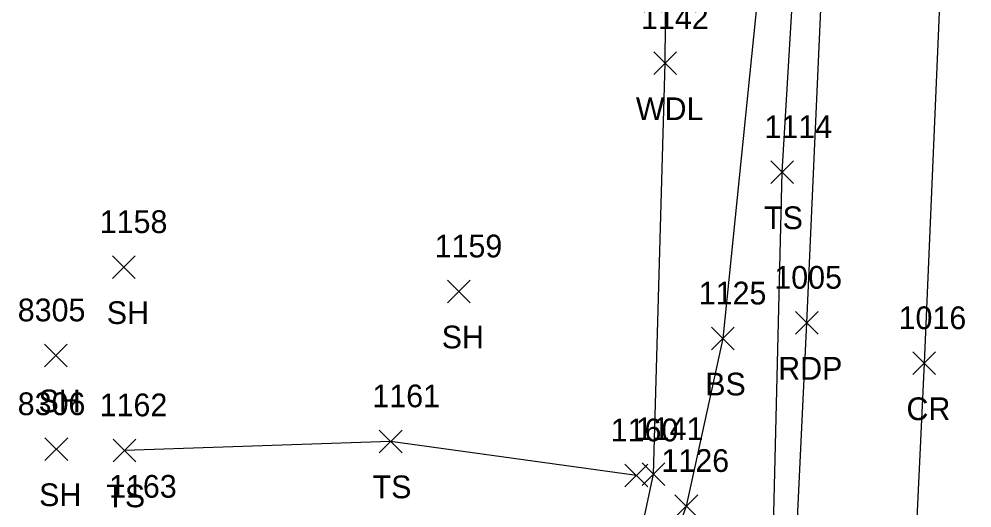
# Model space of a CAD drawing. Extents: x 1482574 to 1485769, y 580696 to 595649.
# Drawn here: x 1485091.7 to 1485175.5, y 581601.3 to 581644.3 of the extents above; entities that cross this region are included whole.
import ezdxf

# ---------------------------------------------------------------- set-up
doc = ezdxf.new("R2010")
doc.units = 0
for name, color, linetype in [('L_A', 7, 'Continuous'), ('L_I', 7, 'Continuous'), ('L_TIC', 7, 'Continuous'), ('LAWA', 7, 'Continuous'), ('LELB', 7, 'Continuous'), ('P_A', 7, 'Continuous'), ('P_I', 7, 'Continuous'), ('P_TIC', 7, 'Continuous'), ('PET', 7, 'Continuous'), ('PRC', 7, 'Continuous')]:
    doc.layers.add(name, color=color, linetype=linetype)

msp = doc.modelspace()

# ---------------------------------------------------------------- linework, layer by layer
at = {"layer": 'L_TIC'}
for points in [[(1485147.503, 581639.441), (1485149.503, 581641.441)], [(1485149.503, 581639.441), (1485147.503, 581641.441)], [(1485157.788, 581629.854), (1485159.788, 581631.854)], [(1485159.788, 581629.854), (1485157.788, 581631.854)], [(1485099.888, 581621.511), (1485101.888, 581623.511)], [(1485101.888, 581621.511), (1485099.888, 581623.511)], [(1485129.353, 581619.369), (1485131.353, 581621.369)], [(1485131.353, 581619.369), (1485129.353, 581621.369)], [(1485152.578, 581615.232), (1485154.578, 581617.232)], [(1485154.578, 581615.232), (1485152.578, 581617.232)], [(1485093.887, 581613.746), (1485095.887, 581615.746)], [(1485095.887, 581613.746), (1485093.887, 581615.746)], [(1485123.349, 581606.193), (1485125.349, 581608.193)], [(1485125.349, 581606.193), (1485123.349, 581608.193)], [(1485093.94, 581605.498), (1485095.94, 581607.498)], [(1485095.94, 581605.498), (1485093.94, 581607.498)], [(1485099.927, 581605.399), (1485101.927, 581607.399)], [(1485101.927, 581605.399), (1485099.927, 581607.399)], [(1485144.963, 581603.194), (1485146.963, 581605.194)], [(1485146.963, 581603.194), (1485144.963, 581605.194)], [(1485146.473, 581603.303), (1485148.473, 581605.303)], [(1485148.473, 581603.303), (1485146.473, 581605.303)], [(1485149.356, 581600.507), (1485151.356, 581602.507)], [(1485151.356, 581600.507), (1485149.356, 581602.507)]]:
    msp.add_lwpolyline(points, dxfattribs=at)
at = {"layer": 'LAWA'}
msp.add_lwpolyline([(1485108.07, 581570.041), (1485125.868, 581547.833), (1485134.94, 581531.156), (1485142.65, 581556.944), (1485143.398, 581573.204), (1485144.254, 581589.145), (1485147.473, 581604.303), (1485148.503, 581640.441), (1485148.831, 581678.643), (1485151.856, 581716.96), (1485152.089, 581754.178), (1485152.053, 581788.521), (1485152.505, 581804.942)], dxfattribs=at)
at = {"layer": 'LELB'}
for points in [[(1485153.667, 581804.909), (1485158.775, 581768.551), (1485159.156, 581730.316), (1485159.015, 581691.73), (1485157.338, 581653.476), (1485153.578, 581616.232), (1485150.356, 581601.507), (1485145.685, 581588.394), (1485147.079, 581581.665)], [(1485157.932, 581596.074), (1485158.788, 581630.854), (1485160.924, 581666.583), (1485161.866, 581702.213), (1485163.299, 581738.066), (1485165.396, 581774.375), (1485166.344, 581804.716)], [(1485145.963, 581604.194), (1485124.349, 581607.193), (1485100.927, 581606.399)]]:
    msp.add_lwpolyline(points, dxfattribs=at)
at = {"layer": 'P_TIC'}
for points in [[(1485159.95, 581616.616), (1485161.95, 581618.616)], [(1485161.95, 581616.616), (1485159.95, 581618.616)], [(1485170.291, 581613.06), (1485172.291, 581615.06)], [(1485172.291, 581613.06), (1485170.291, 581615.06)]]:
    msp.add_lwpolyline(points, dxfattribs=at)
at = {"layer": 'PET'}
msp.add_lwpolyline([(1485155.097, 581509.329), (1485157.269, 581545.405), (1485159.218, 581581.393), (1485160.95, 581617.616), (1485162.548, 581653.085), (1485164.08, 581689.444), (1485165.258, 581725.402), (1485166.423, 581761.382), (1485167.62, 581795.834)], dxfattribs=at)
at = {"layer": 'PRC'}
msp.add_lwpolyline([(1485179.277, 581795.342), (1485177.791, 581760.444), (1485176.068, 581724.188), (1485174.438, 581687.505), (1485172.879, 581651.786), (1485171.291, 581614.06), (1485167.968, 581544.044), (1485166.351, 581507.59)], dxfattribs=at)

# ---------------------------------------------------------------- texts
at = {"layer": 'L_A'}
for s, p in [('WDL', (1485145.92, 581635.441)), ('TS', (1485157.197, 581625.854)), ('SH', (1485099.376, 581617.511)), ('SH', (1485128.841, 581615.369)), ('BS', (1485152.019, 581611.232)), ('SH', (1485093.375, 581609.746)), ('SH', (1485093.428, 581601.498)), ('TS', (1485122.758, 581602.193)), ('TS', (1485099.336, 581601.399))]:
    msp.add_text(s, height=2, dxfattribs=at).set_placement(p)
at = {"layer": 'L_I'}
for s, p in [('1142', (1485146.377, 581643.441)), ('1114', (1485157.229, 581633.854)), ('1158', (1485098.762, 581625.511)), ('1159', (1485128.219, 581623.369)), ('1125', (1485151.452, 581619.232)), ('8305', (1485091.548, 581617.746)), ('1161', (1485122.743, 581610.193)), ('8306', (1485091.546, 581609.498)), ('1162', (1485098.754, 581609.399)), ('1160', (1485143.703, 581607.194)), ('1141', (1485145.914, 581607.303)), ('1126', (1485148.175, 581604.507)), ('1163', (1485099.581, 581602.24))]:
    msp.add_text(s, height=2, dxfattribs=at).set_placement(p)
at = {"layer": 'P_A'}
for s, p in [('RDP', (1485158.438, 581612.616)), ('CR', (1485169.724, 581609.06))]:
    msp.add_text(s, height=2, dxfattribs=at).set_placement(p)
at = {"layer": 'P_I'}
for s, p in [('1005', (1485158.1, 581620.616)), ('1016', (1485169.031, 581617.06))]:
    msp.add_text(s, height=2, dxfattribs=at).set_placement(p)

doc.saveas('drawing.dxf')
